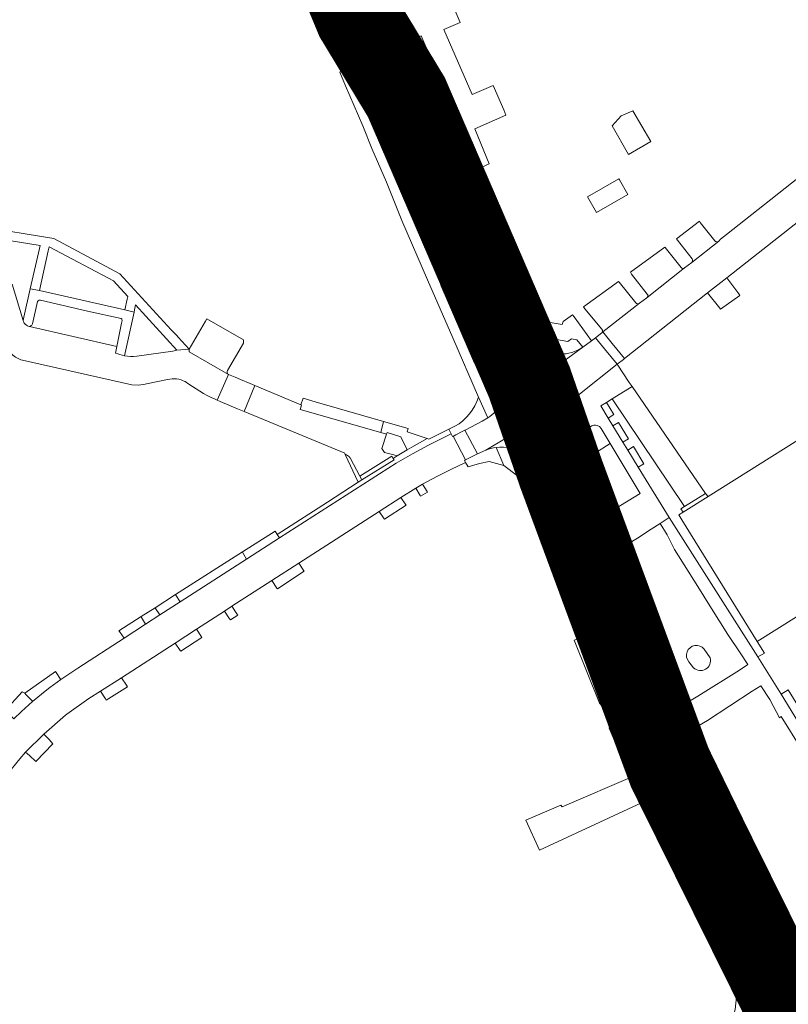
# Model space of a CAD drawing. Header units: metres. Extents: x 166325 to 190320, y 381923 to 404576.
# Tile 712 of 1056: x 177224 to 177357, y 394529 to 394700. Entities that reach past the tile are written whole.
import ezdxf

# ---------------------------------------------------------------- set-up
doc = ezdxf.new("R2010")
doc.units = ezdxf.units.M
for name, color, linetype, lineweight in [('B-WE-VH-VERHARDING_ASFALT-GV', 8, 'Continuous', 18), ('B-WE-VH-VERHARDING_BETON-GV', 8, 'Continuous', 18), ('B-WE-VH-VERHARDING_BETONSTRAATSTEEN-GV', 8, 'Continuous', 18), ('B-WE-VH-VERHARDING_FUNDERING_ZAND-GV', 8, 'Continuous', 18), ('B-WE-VH-VERHARDING_HALFVERHARDING-GV', 8, 'Continuous', 18), ('B-WE-VH-VERHARDING_N-WEG', 8, 'Continuous', 18), ('B-WE-VH-VERHARDING_STRAATBAKSTEEN-GV', 8, 'Continuous', 18)]:
    doc.layers.add(name, color=color, linetype=linetype, lineweight=lineweight)

msp = doc.modelspace()

# ---------------------------------------------------------------- linework, layer by layer
at = {"layer": 'B-WE-VH-VERHARDING_ASFALT-GV', "flags": 128}
for points in [[(177367.481, 394671.802), (177368.018, 394672.225), (177366.276, 394674.382), (177364.358, 394676.757), (177364.038, 394676.531), (177363.568, 394676.353), (177346.738, 394663.074), (177345.669, 394662.23), (177345.377, 394661.871), (177340.682, 394658.19), (177339.445, 394657.231), (177332.906, 394652.093), (177332.845, 394652.045), (177331.607, 394651.088), (177325.205, 394646.108), (177326.818, 394644.11), (177328.962, 394641.454), (177343.443, 394652.879), (177346.791, 394655.52)], [(177395.16, 394619.24), (177381.309, 394641.156), (177343.519, 394617.442), (177339.161, 394614.708), (177338.42, 394614.243), (177338.931, 394613.419), (177352.094, 394592.216)]]:
    msp.add_lwpolyline(points, close=True, dxfattribs=at)
for points in [[(177321.15, 394635.292), (177327.717, 394640.472), (177325.514, 394643.14), (177323.909, 394645.084), (177323.253, 394644.564), (177321.694, 394643.431), (177306.528, 394632.309)], [(177305.2, 394631.132), (177304.197, 394630.55), (177301.237, 394629.027), (177301.201, 394629.008), (177303.395, 394624.878), (177304.837, 394625.503), (177315.336, 394631.803), (177321.15, 394635.292)]]:
    msp.add_lwpolyline(points, dxfattribs=at)
at = {"layer": 'B-WE-VH-VERHARDING_ASFALT-GV'}
msp.add_lwpolyline([(177306.528, 394632.309, -0.0610725), (177305.2, 394631.132)], format="xyb", dxfattribs=at)
at = {"layer": 'B-WE-VH-VERHARDING_BETON-GV', "flags": 128}
msp.add_lwpolyline([(177343.067, 394617.983), (177339.439, 394615.707), (177338.79, 394615.3), (177339.161, 394614.708), (177343.519, 394617.442)], close=True, dxfattribs=at)
at = {"layer": 'B-WE-VH-VERHARDING_BETONSTRAATSTEEN-GV', "flags": 128}
for points in [[(177294.602, 394685.653), (177293.311, 394688.064), (177288.047, 394696.077), (177287, 394697.933), (177286.218, 394699.736), (177280.687, 394697.337), (177282.446, 394693.295), (177283.606, 394690.629), (177284.807, 394688.403), (177286.182, 394686.365), (177288.682, 394683.319), (177289.555, 394682.022), (177289.653, 394681.796), (177296.115, 394666.918), (177299.08, 394660.092), (177306.33, 394643.401), (177306.831, 394642.249), (177307.869, 394639.858), (177308.07, 394639.273)], [(177311.859, 394646.053), (177294.602, 394685.653)], [(177344.675, 394661.954), (177342.163, 394665.14), (177342.016, 394665.35), (177338.001, 394662.298), (177338.2, 394662.046), (177340.733, 394658.835)], [(177215.271, 394663.076), (177227.24, 394661.164), (177227.117, 394660.617), (177225.538, 394653.619), (177227.114, 394653.298), (177228.664, 394660.206), (177228.824, 394660.918), (177240.025, 394654.985), (177242.509, 394652.267), (177242.411, 394651.81), (177242.009, 394649.926), (177243.598, 394649.556), (177243.684, 394649.948), (177243.87, 394650.792), (177251.066, 394642.9), (177253.202, 394643.09), (177251.266, 394645.189), (177251.017, 394645.453), (177250.064, 394646.484), (177241.096, 394656.184), (177229.645, 394662.382), (177216.753, 394664.443)], [(177340.682, 394658.19), (177345.377, 394661.871)], [(177338.82, 394657.307), (177336.075, 394660.776), (177335.981, 394660.848), (177330.005, 394656.472), (177330.201, 394656.137), (177332.918, 394652.698)], [(177332.906, 394652.093), (177339.445, 394657.231)], [(177330.929, 394651.173), (177328.064, 394654.754), (177327.944, 394654.896), (177321.832, 394650.451), (177322.069, 394650.126), (177325.037, 394646.555)], [(177224.481, 394647.622), (177224.291, 394648.091), (177222.404, 394654.421)], [(177241.924, 394641.953), (177243.598, 394649.556), (177242.009, 394649.926), (177227.114, 394653.298), (177225.538, 394653.619), (177224.415, 394648.64), (177224.291, 394648.091), (177224.481, 394647.622)], [(177235.494, 394649.741), (177227.33, 394651.655), (177227.104, 394651.637), (177226.906, 394651.539), (177226.774, 394651.385), (177225.923, 394647.534), (177225.878, 394647.417)], [(177325.015, 394645.96), (177325.205, 394646.108), (177331.607, 394651.088)], [(177225.448, 394647.058), (177225.312, 394647.046), (177225.386, 394647.029), (177240.616, 394643.572), (177241.421, 394647.627), (177241.547, 394648.089), (177241.465, 394648.329), (177241.329, 394648.462), (177235.494, 394649.741)], [(177235.494, 394649.741), (177241.329, 394648.462), (177241.465, 394648.329), (177241.547, 394648.089), (177241.421, 394647.627), (177240.616, 394643.572), (177240.388, 394642.426)], [(177262.62, 394644.155), (177262.664, 394644.707), (177256.279, 394648.389), (177256.028, 394647.957), (177253.202, 394643.09), (177253.195, 394642.661), (177260.019, 394638.699)], [(177225.312, 394647.046), (177225.448, 394647.058)], [(177240.388, 394642.426), (177240.616, 394643.572), (177225.386, 394647.029), (177225.312, 394647.046)], [(177257.709, 394634.391), (177258.083, 394634.229), (177260.019, 394638.699), (177253.195, 394642.661), (177253.202, 394643.09), (177251.066, 394642.9), (177250.366, 394642.777), (177244.057, 394641.884)], [(177259.857, 394639.374), (177262.62, 394644.155)], [(177306.528, 394632.309), (177321.694, 394643.431)], [(177224.17, 394641.16), (177243.211, 394636.883), (177244.419, 394636.831), (177245.531, 394636.998), (177245.788, 394637.052), (177249.434, 394637.82)], [(177221.423, 394569.005), (177223.718, 394571.8), (177224.717, 394572.975), (177227.907, 394576.093), (177231.689, 394579.397), (177231.92, 394579.563), (177235.745, 394582.319), (177237.732, 394583.597), (177241.417, 394585.911), (177250.77, 394591.952), (177254.44, 394594.354), (177259.364, 394597.507), (177260.617, 394598.338), (177267.602, 394602.834), (177272.287, 394605.846), (177286.276, 394614.86), (177290.054, 394617.275), (177292.672, 394618.91), (177293.831, 394619.572), (177296.293, 394620.952), (177298.75, 394622.165), (177301.319, 394623.382), (177301.12, 394623.728), (177301.3, 394623.822), (177299.137, 394627.946), (177299.04, 394627.897), (177298.792, 394628.365), (177294.878, 394626.378), (177292.051, 394624.886), (177289.201, 394623.261), (177268.89, 394610.244), (177263.175, 394606.562)], [(177263.175, 394606.562), (177251.606, 394599.11), (177248.077, 394596.846), (177245.59, 394595.249), (177241.854, 394592.811), (177233.801, 394587.593), (177230.825, 394585.612), (177228.947, 394584.213), (177228.41, 394583.813), (177225.941, 394581.773), (177225.93, 394581.763), (177224.029, 394580.044), (177222.663, 394578.748)]]:
    msp.add_lwpolyline(points, dxfattribs=at)
for points in [[(177322.528, 394669.593), (177324.094, 394666.863), (177329.561, 394670), (177328.1, 394672.547), (177327.995, 394672.73)], [(177346.791, 394655.52), (177343.443, 394652.879), (177345.552, 394650.209), (177345.675, 394650.053), (177349.043, 394652.458), (177348.855, 394652.713)], [(177326.818, 394644.11), (177325.205, 394646.108), (177325.015, 394645.96), (177323.909, 394645.084), (177325.514, 394643.14), (177327.717, 394640.472), (177328.787, 394641.316), (177328.962, 394641.454)], [(177264.629, 394636.77), (177263.806, 394637.114), (177262.112, 394637.821), (177261.206, 394638.201), (177260.019, 394638.699), (177258.083, 394634.229), (177258.612, 394634), (177261.631, 394632.741), (177262.754, 394632.273)], [(177264.629, 394636.77), (177262.754, 394632.273), (177280.266, 394624.971), (177280.345, 394624.779), (177280.353, 394624.777), (177280.361, 394624.774), (177280.377, 394624.77), (177280.385, 394624.767), (177280.393, 394624.765), (177280.401, 394624.762), (177280.409, 394624.759), (177280.417, 394624.757), (177280.425, 394624.754), (177280.433, 394624.751), (177280.441, 394624.749), (177280.449, 394624.746), (177280.457, 394624.743), (177280.465, 394624.74), (177280.472, 394624.737), (177280.48, 394624.734), (177280.488, 394624.731), (177280.496, 394624.728), (177280.504, 394624.725), (177280.511, 394624.722), (177280.519, 394624.719), (177280.527, 394624.716), (177280.535, 394624.712), (177280.542, 394624.709), (177280.55, 394624.706), (177280.558, 394624.702), (177280.565, 394624.699), (177280.573, 394624.695), (177280.581, 394624.692), (177280.588, 394624.688), (177280.596, 394624.685), (177280.603, 394624.681), (177280.611, 394624.678), (177280.618, 394624.674), (177280.626, 394624.67), (177280.633, 394624.666), (177280.641, 394624.663), (177280.648, 394624.659), (177280.656, 394624.655), (177280.663, 394624.651), (177280.671, 394624.647), (177280.678, 394624.643), (177280.685, 394624.639), (177280.693, 394624.635), (177280.7, 394624.631), (177280.707, 394624.626), (177280.714, 394624.622), (177280.722, 394624.618), (177280.729, 394624.614), (177280.736, 394624.609), (177280.743, 394624.605), (177280.75, 394624.601), (177280.757, 394624.596), (177280.765, 394624.592), (177280.772, 394624.587), (177280.779, 394624.583), (177280.786, 394624.578), (177280.793, 394624.573), (177280.8, 394624.569), (177280.807, 394624.564), (177280.813, 394624.559), (177280.82, 394624.555), (177280.827, 394624.55), (177280.834, 394624.545), (177280.841, 394624.54), (177280.848, 394624.535), (177280.854, 394624.53), (177280.861, 394624.525), (177280.868, 394624.52), (177280.875, 394624.515), (177280.881, 394624.51), (177280.888, 394624.505), (177280.895, 394624.5), (177280.901, 394624.494), (177280.908, 394624.489), (177280.914, 394624.484), (177280.921, 394624.479), (177280.927, 394624.473), (177280.934, 394624.468), (177280.94, 394624.463), (177280.946, 394624.457), (177280.953, 394624.452), (177280.959, 394624.446), (177280.965, 394624.441), (177280.972, 394624.435), (177280.978, 394624.429), (177280.984, 394624.424), (177280.99, 394624.418), (177280.996, 394624.412), (177281.002, 394624.407), (177281.009, 394624.401), (177281.015, 394624.395), (177281.021, 394624.389), (177281.027, 394624.383), (177281.033, 394624.378), (177281.038, 394624.372), (177281.044, 394624.366), (177281.05, 394624.36), (177281.056, 394624.354), (177281.062, 394624.348), (177281.068, 394624.341), (177281.073, 394624.335), (177281.079, 394624.329), (177281.085, 394624.323), (177281.09, 394624.317), (177281.096, 394624.311), (177281.102, 394624.304), (177281.107, 394624.298), (177281.113, 394624.292), (177281.118, 394624.285), (177281.124, 394624.279), (177281.129, 394624.273), (177281.134, 394624.266), (177281.14, 394624.26), (177281.145, 394624.253), (177281.15, 394624.247), (177281.155, 394624.24), (177281.161, 394624.234), (177281.166, 394624.227), (177281.171, 394624.22), (177281.176, 394624.214), (177281.181, 394624.207), (177281.186, 394624.2), (177281.191, 394624.194), (177281.196, 394624.187), (177281.201, 394624.18), (177282.897, 394621.013), (177288.445, 394624.45), (177288.695, 394624.067), (177289.428, 394624.543), (177288.791, 394624.708), (177287.189, 394625.123), (177286.753, 394625.793), (177287.565, 394628.296), (177286.544, 394628.586), (177272.521, 394632.572), (177272.75, 394633.378), (177272.655, 394633.418)], [(177275.101, 394633.957), (177273.05, 394634.548), (177272.655, 394633.418), (177272.75, 394633.378), (177272.521, 394632.572), (177286.544, 394628.586), (177287.029, 394630.52)], [(177287.029, 394630.52), (177286.544, 394628.586), (177287.565, 394628.296), (177287.662, 394628.592), (177290.062, 394627.858), (177291.13, 394625.577), (177291.927, 394626.065), (177294.623, 394627.54), (177291.129, 394628.713), (177291.289, 394629.292)], [(177300.858, 394628.832), (177299.589, 394628.179), (177299.297, 394628.034), (177299.137, 394627.946), (177301.3, 394623.822), (177303.395, 394624.878), (177301.201, 394629.008)], [(177324.927, 394629.312), (177324.6, 394629.636), (177324.24, 394629.812), (177323.945, 394629.869), (177323.644, 394629.858), (177323.261, 394629.739), (177322.994, 394629.566), (177322.728, 394629.267), (177322.594, 394628.997), (177322.524, 394628.704), (177322.522, 394628.403), (177322.559, 394628.206), (177323.75, 394624.92), (177326.503, 394626.684)], [(177332.813, 394564.565), (177330.81, 394568.897), (177318.099, 394563.408), (177317.917, 394563.743), (177311.776, 394561.086), (177314.2, 394555.916)]]:
    msp.add_lwpolyline(points, close=True, dxfattribs=at)
at = {"layer": 'B-WE-VH-VERHARDING_BETONSTRAATSTEEN-GV'}
for points in [[(177345.377, 394661.871, -0.3972726), (177344.675, 394661.954)], [(177340.733, 394658.835, -0.4108584), (177340.682, 394658.19)], [(177339.445, 394657.231, -0.3934255), (177338.82, 394657.307)], [(177331.607, 394651.088, -0.3968054), (177330.929, 394651.173)], [(177332.918, 394652.698, -0.4198335), (177332.906, 394652.093)], [(177225.312, 394647.046, -0.1728276), (177224.481, 394647.622)], [(177225.878, 394647.417, -0.2015994), (177225.448, 394647.058)], [(177325.037, 394646.555, -0.4134394), (177325.015, 394645.96)], [(177321.694, 394643.431, -0.3205599), (177313.917, 394643.56)], [(177222.293, 394642.235, 0.1124492), (177224.17, 394641.16)], [(177240.388, 394642.426, 0.056862), (177241.924, 394641.953)], [(177244.057, 394641.884, -0.0764141), (177241.924, 394641.953)], [(177260.019, 394638.699, -0.4147476), (177259.857, 394639.374)], [(177308.07, 394639.273, -0.2587288), (177306.528, 394632.309)], [(177249.434, 394637.82, -0.1861323), (177252.513, 394637.443)], [(177252.513, 394637.443, 0.0528219), (177257.709, 394634.391)]]:
    msp.add_lwpolyline(points, format="xyb", dxfattribs=at)
at = {"layer": 'B-WE-VH-VERHARDING_FUNDERING_ZAND-GV', "flags": 128}
msp.add_lwpolyline([(177343.067, 394617.983), (177330.283, 394636.571), (177326.851, 394634.455), (177339.439, 394615.707)], close=True, dxfattribs=at)
at = {"layer": 'B-WE-VH-VERHARDING_HALFVERHARDING-GV', "flags": 128}
msp.add_lwpolyline([(177333.555, 394679.24), (177330.439, 394684.568), (177328.403, 394683.717), (177326.854, 394681.991), (177329.651, 394676.956)], close=True, dxfattribs=at)
at = {"layer": 'B-WE-VH-VERHARDING_N-WEG', "const_width": 15, "flags": 128}
msp.add_lwpolyline([(177040.498, 395080.488), (177223.541, 394816.895), (177245.327, 394785.998), (177259.958, 394758.039), (177266.165, 394740.401), (177282.595, 394700.867), (177291.008, 394686.941), (177312.429, 394637.311), (177317.972, 394621.317), (177337.043, 394569.775), (177357.866, 394527.763), (177393.357, 394464.839), (177406.814, 394438.68), (177420.785, 394419.864), (177428.82, 394403.743), (177437.833, 394375.733), (177446.722, 394323.784), (177483.416, 394147.589), (177493.181, 394110.474), (177509.478, 394043.471), (177565.417, 393842.392), (177575.202, 393807.059)], dxfattribs=at)
at = {"layer": 'B-WE-VH-VERHARDING_STRAATBAKSTEEN-GV', "flags": 128}
for points in [[(177273.131, 394729.9), (177271.506, 394733.962), (177265.754, 394731.661), (177266.902, 394729.022), (177269.424, 394723.226), (177270.023, 394721.85), (177273.162, 394714.634), (177273.729, 394713.332), (177276.669, 394706.575), (177277.254, 394705.228), (177278.814, 394701.643), (177280.687, 394697.337), (177286.218, 394699.736)], [(177291.221, 394696.604), (177293.596, 394697.611), (177298.625, 394685.942), (177296.095, 394685.033)], [(177289.653, 394681.796), (177288.687, 394679.069), (177290.837, 394673.967), (177294.154, 394666.094), (177296.115, 394666.918)], [(177298.386, 394680.524), (177300.174, 394681.402), (177301.151, 394679.16), (177299.319, 394678.354)], [(177299.08, 394660.092), (177298.997, 394655.161), (177303.637, 394644.655), (177306.33, 394643.401)], [(177327.129, 394631.716), (177325.835, 394633.834), (177324.841, 394633.227), (177326.136, 394631.109)], [(177268.89, 394610.244), (177289.201, 394623.261), (177292.051, 394624.886), (177294.878, 394626.378), (177298.792, 394628.365), (177298.411, 394629.159), (177294.938, 394627.435), (177294.623, 394627.54), (177291.927, 394626.065), (177291.13, 394625.577), (177289.428, 394624.543), (177288.695, 394624.067), (177288.855, 394623.823), (177283.251, 394620.351), (177282.591, 394619.926), (177277.265, 394616.478), (177268.527, 394610.825)], [(177323.261, 394629.739), (177323.644, 394629.858), (177323.945, 394629.869), (177324.24, 394629.812), (177324.6, 394629.636), (177324.927, 394629.312), (177326.503, 394626.684), (177331.714, 394617.997), (177327.247, 394615.27), (177323.75, 394624.92), (177322.559, 394628.206), (177322.522, 394628.403), (177322.524, 394628.704), (177322.594, 394628.997), (177322.728, 394629.267), (177322.994, 394629.566)], [(177328.703, 394626.908), (177329.696, 394627.515), (177327.956, 394630.362), (177326.963, 394629.755)], [(177329.542, 394625.535), (177331.373, 394622.54), (177332.365, 394623.147), (177330.535, 394626.142)], [(177280.345, 394624.779), (177282.591, 394619.926), (177283.251, 394620.351), (177283.189, 394620.466), (177282.897, 394621.013), (177281.201, 394624.18), (177281.196, 394624.187), (177281.191, 394624.194), (177281.186, 394624.2), (177281.181, 394624.207), (177281.176, 394624.214), (177281.171, 394624.22), (177281.166, 394624.227), (177281.161, 394624.234), (177281.155, 394624.24), (177281.15, 394624.247), (177281.145, 394624.253), (177281.14, 394624.26), (177281.134, 394624.266), (177281.129, 394624.273), (177281.124, 394624.279), (177281.118, 394624.285), (177281.113, 394624.292), (177281.107, 394624.298), (177281.102, 394624.304), (177281.096, 394624.311), (177281.09, 394624.317), (177281.085, 394624.323), (177281.079, 394624.329), (177281.073, 394624.335), (177281.068, 394624.341), (177281.062, 394624.348), (177281.056, 394624.354), (177281.05, 394624.36), (177281.044, 394624.366), (177281.038, 394624.372), (177281.033, 394624.378), (177281.027, 394624.383), (177281.021, 394624.389), (177281.015, 394624.395), (177281.009, 394624.401), (177281.002, 394624.407), (177280.996, 394624.412), (177280.99, 394624.418), (177280.984, 394624.424), (177280.978, 394624.429), (177280.972, 394624.435), (177280.965, 394624.441), (177280.959, 394624.446), (177280.953, 394624.452), (177280.946, 394624.457), (177280.94, 394624.463), (177280.934, 394624.468), (177280.927, 394624.473), (177280.921, 394624.479), (177280.914, 394624.484), (177280.908, 394624.489), (177280.901, 394624.494), (177280.895, 394624.5), (177280.888, 394624.505), (177280.881, 394624.51), (177280.875, 394624.515), (177280.868, 394624.52), (177280.861, 394624.525), (177280.854, 394624.53), (177280.848, 394624.535), (177280.841, 394624.54), (177280.834, 394624.545), (177280.827, 394624.55), (177280.82, 394624.555), (177280.813, 394624.559), (177280.807, 394624.564), (177280.8, 394624.569), (177280.793, 394624.573), (177280.786, 394624.578), (177280.779, 394624.583), (177280.772, 394624.587), (177280.765, 394624.592), (177280.757, 394624.596), (177280.75, 394624.601), (177280.743, 394624.605), (177280.736, 394624.609), (177280.729, 394624.614), (177280.722, 394624.618), (177280.714, 394624.622), (177280.707, 394624.626), (177280.7, 394624.631), (177280.693, 394624.635), (177280.685, 394624.639), (177280.678, 394624.643), (177280.671, 394624.647), (177280.663, 394624.651), (177280.656, 394624.655), (177280.648, 394624.659), (177280.641, 394624.663), (177280.633, 394624.666), (177280.626, 394624.67), (177280.618, 394624.674), (177280.611, 394624.678), (177280.603, 394624.681), (177280.596, 394624.685), (177280.588, 394624.688), (177280.581, 394624.692), (177280.573, 394624.695), (177280.565, 394624.699), (177280.558, 394624.702), (177280.55, 394624.706), (177280.542, 394624.709), (177280.535, 394624.712), (177280.527, 394624.716), (177280.519, 394624.719), (177280.511, 394624.722), (177280.504, 394624.725), (177280.496, 394624.728), (177280.488, 394624.731), (177280.48, 394624.734), (177280.472, 394624.737), (177280.465, 394624.74), (177280.457, 394624.743), (177280.449, 394624.746), (177280.441, 394624.749), (177280.433, 394624.751), (177280.425, 394624.754), (177280.417, 394624.757), (177280.409, 394624.759), (177280.401, 394624.762), (177280.393, 394624.765), (177280.385, 394624.767), (177280.377, 394624.77), (177280.361, 394624.774), (177280.353, 394624.777)], [(177327.064, 394609.625), (177323.545, 394619.788), (177321.064, 394620.945), (177330.398, 394595.019), (177331.389, 394597.782)], [(177292.672, 394618.91), (177293.422, 394617.613), (177293.465, 394617.538), (177294.704, 394618.195), (177294.64, 394618.296), (177293.831, 394619.572)], [(177290.943, 394615.95), (177290.911, 394615.998), (177290.054, 394617.275), (177286.276, 394614.86), (177287.145, 394613.567), (177287.17, 394613.53)], [(177262.459, 394607.796), (177262.481, 394607.759), (177263.175, 394606.562), (177268.89, 394610.244), (177268.527, 394610.825), (177268.162, 394611.424), (177268.158, 394611.431)], [(177251.606, 394599.11), (177263.175, 394606.562), (177262.481, 394607.759), (177262.459, 394607.796), (177250.814, 394600.37), (177250.875, 394600.273)], [(177272.287, 394605.846), (177267.602, 394602.834), (177268.47, 394601.508), (177268.552, 394601.383), (177273.197, 394604.442), (177273.143, 394604.525)], [(177250.814, 394600.37), (177247.249, 394598.096), (177247.324, 394597.982), (177248.077, 394596.846), (177251.606, 394599.11), (177250.875, 394600.273)], [(177245.59, 394595.249), (177248.077, 394596.846), (177247.324, 394597.982), (177247.249, 394598.096), (177244.809, 394596.541), (177244.888, 394596.411)], [(177260.617, 394598.338), (177259.364, 394597.507), (177260.225, 394596.185), (177260.369, 394595.964), (177261.653, 394596.8), (177261.509, 394597.014)], [(177241.854, 394592.811), (177245.59, 394595.249), (177244.888, 394596.411), (177244.809, 394596.541), (177240.962, 394594.087), (177241.062, 394593.943)], [(177254.44, 394594.354), (177250.77, 394591.952), (177251.652, 394590.649), (177251.745, 394590.512), (177255.406, 394592.936), (177255.341, 394593.031)], [(177230.825, 394585.612), (177230.788, 394585.668), (177230.034, 394586.826), (177229.92, 394587.001), (177224.581, 394583.203), (177224.836, 394582.93), (177225.892, 394581.801), (177225.93, 394581.763), (177225.941, 394581.773), (177228.41, 394583.813), (177228.947, 394584.213)], [(177238.601, 394582.222), (177238.725, 394582.026), (177242.447, 394584.349), (177242.282, 394584.599), (177241.417, 394585.911), (177237.732, 394583.597)], [(177336.533, 394579.405), (177334.112, 394585.315), (177331.962, 394584.465), (177328.429, 394583.069), (177328.479, 394582.938), (177331.939, 394574.373), (177335.19, 394566.954), (177338.64, 394568.637), (177340.738, 394569.66), (177338.121, 394575.618)], [(177225.93, 394581.763), (177225.892, 394581.801), (177224.836, 394582.93), (177224.581, 394583.203), (177224.111, 394583.459), (177221.161, 394580.227), (177221.465, 394579.928), (177222.663, 394578.748), (177224.029, 394580.044)], [(177227.907, 394576.093), (177224.717, 394572.975), (177225.382, 394572.369), (177226.5, 394571.35), (177229.461, 394574.426), (177228.796, 394575.139)], [(177346.465, 394561.698), (177343.715, 394563.284), (177344.522, 394561.6), (177353.348, 394543.872), (177354.064, 394546.516)]]:
    msp.add_lwpolyline(points, close=True, dxfattribs=at)
for points in [[(177273.131, 394729.9), (177286.218, 394699.736), (177287, 394697.933), (177288.047, 394696.077), (177293.311, 394688.064), (177294.602, 394685.653), (177311.859, 394646.053)], [(177272.619, 394706.788), (177276.106, 394699.192), (177279.566, 394691.407), (177279.427, 394691.306), (177280.404, 394688.954), (177283.42, 394681.959), (177285.018, 394678.046), (177287.561, 394672.139), (177290.229, 394665.481), (177294.698, 394655.178), (177299.088, 394645.058), (177303.558, 394634.754), (177305.2, 394631.132)], [(177300.359, 394699.972), (177298.547, 394704.18)], [(177290.837, 394673.967), (177288.947, 394673.117), (177280.772, 394692.59), (177282.446, 394693.295), (177280.687, 394697.337), (177278.814, 394701.643)], [(177313.917, 394643.56), (177315.14, 394645.129), (177319.115, 394644.431), (177319.777, 394644.914), (177320.671, 394644.73), (177321.694, 394643.431), (177323.253, 394644.564), (177320.192, 394648.709), (177319.923, 394649.062), (177318.311, 394647.89), (177318.104, 394647.395), (177313.171, 394648.231), (177312.819, 394649.04), (177308.82, 394658.223), (177307.444, 394661.383), (177302.152, 394673.534), (177301.514, 394673.25), (177300.337, 394675.987), (177302.154, 394676.856), (177303.243, 394674.357), (177305.434, 394675.361), (177302.949, 394681.459), (177308.337, 394683.841), (177307.941, 394684.76), (177306.116, 394688.999), (177302.435, 394687.414), (177297.548, 394698.762), (177300.359, 394699.972)], [(177306.528, 394632.309), (177304.444, 394637.1), (177305.018, 394638.122), (177308.07, 394639.273), (177307.869, 394639.858), (177306.831, 394642.249), (177302.886, 394640.683), (177296.982, 394654.257), (177298.997, 394655.161), (177299.08, 394660.092), (177296.115, 394666.918), (177294.154, 394666.094), (177290.837, 394673.967)], [(177432.605, 394641.491), (177425, 394636.774), (177406.047, 394625.018), (177392.401, 394646.971), (177391.809, 394647.923), (177391.303, 394647.59), (177389.664, 394646.513), (177381.23, 394641.282), (177381.309, 394641.156), (177395.16, 394619.24), (177352.094, 394592.216), (177353.364, 394590.17), (177352.164, 394589.553), (177356.227, 394583.042), (177357.442, 394583.822), (177375.595, 394554.42), (177374.254, 394553.618), (177375.437, 394551.777), (177377.709, 394553.195), (177381.529, 394555.76), (177384.296, 394557.429), (177384.299, 394557.425), (177436.553, 394590.143)], [(177358.374, 394543.102), (177342.844, 394575.021), (177341.722, 394577.477), (177340.01, 394581.641), (177339.035, 394583.821), (177339.075, 394584.203), (177334.42, 394596.324), (177330.622, 394606.727), (177330.363, 394607.197), (177329.642, 394609.23), (177331.24, 394610.183), (177333.617, 394611.748), (177335.173, 394612.78), (177336.724, 394613.784), (177331.373, 394622.54), (177329.542, 394625.535), (177328.703, 394626.908), (177326.963, 394629.755), (177326.136, 394631.109), (177324.841, 394633.227), (177325.835, 394633.834), (177326.851, 394634.455), (177330.283, 394636.571), (177329.813, 394637.286), (177327.717, 394640.472), (177321.15, 394635.292)], [(177299.452, 394629.682), (177298.411, 394629.159), (177298.792, 394628.365), (177299.04, 394627.897), (177299.137, 394627.946), (177299.297, 394628.034), (177299.589, 394628.179), (177300.858, 394628.832), (177301.201, 394629.008), (177301.237, 394629.027), (177304.197, 394630.55), (177305.2, 394631.132), (177303.558, 394634.754)], [(177321.15, 394635.292), (177315.336, 394631.803), (177304.837, 394625.503)], [(177318.69, 394627.538), (177321.064, 394620.945), (177323.545, 394619.788), (177327.064, 394609.625), (177331.389, 394597.782), (177335.943, 394585.929), (177334.112, 394585.315), (177336.533, 394579.405), (177338.121, 394575.618), (177340.738, 394569.66), (177342.538, 394570.515), (177346.465, 394561.698), (177354.064, 394546.516), (177356.908, 394541.288), (177355.128, 394540.298), (177355.963, 394538.621)], [(177321.064, 394620.945), (177318.69, 394627.538)], [(177304.837, 394625.503), (177303.395, 394624.878), (177301.3, 394623.822), (177301.12, 394623.728), (177301.319, 394623.382), (177301.763, 394622.588), (177303.742, 394623.196), (177305.392, 394623.555), (177307.941, 394622.845), (177306.637, 394625.984)], [(177306.637, 394625.984), (177307.941, 394622.845), (177310.368, 394621.064), (177315.978, 394608.765), (177315.201, 394608.414), (177321.357, 394592.868), (177320.221, 394592.453), (177324.599, 394581.463), (177325.085, 394580.985), (177326.308, 394577.883), (177326.362, 394577.491), (177326.314, 394577.124), (177328.594, 394571.82), (177329.343, 394572.253)], [(177328.479, 394582.938), (177328.429, 394583.069), (177325.394, 394591.07), (177317.838, 394611.892), (177316.823, 394611.517), (177313.487, 394618.851), (177315.125, 394619.369), (177314.474, 394621.162)], [(177314.474, 394621.162), (177315.125, 394619.369), (177317.838, 394611.892), (177325.394, 394591.07), (177328.429, 394583.069), (177331.962, 394584.465), (177334.112, 394585.315), (177330.398, 394595.019), (177321.064, 394620.945)], [(177374.254, 394553.618), (177356.227, 394583.042), (177352.164, 394589.553), (177336.724, 394613.784), (177335.173, 394612.78), (177336.392, 394610.777), (177337.709, 394608.226), (177341.729, 394601.764), (177343.85, 394598.418), (177346.961, 394593.441), (177349.118, 394590.23), (177350.419, 394588.183), (177348.975, 394587.238), (177341.73, 394582.696), (177340.01, 394581.641), (177341.722, 394577.477), (177343.404, 394578.47), (177351.189, 394583.56), (177352.72, 394584.505), (177354.267, 394582.144), (177355.931, 394578.924), (177356.275, 394579.138), (177359.788, 394573.488)], [(177343.887, 394589.36), (177342.845, 394590.891)], [(177340.19, 394588.671), (177341.002, 394587.639)], [(177351.736, 394533.558), (177349.877, 394537.265), (177348.356, 394537.172), (177341.109, 394553.038), (177341.821, 394553.332), (177339.953, 394557.056), (177335.414, 394566.443), (177335.19, 394566.954), (177331.939, 394574.373), (177328.479, 394582.938)], [(177329.997, 394572.015), (177333.215, 394564.752), (177335.448, 394560.061), (177348.625, 394532.055), (177348.234, 394528.18), (177347.336, 394524.941), (177338.829, 394518.592), (177337.567, 394517.622), (177335.267, 394515.834), (177336.533, 394514.182), (177343.974, 394519.748), (177346.063, 394521.294), (177347.155, 394522.103), (177349.414, 394523.775), (177348.767, 394524.683), (177349.935, 394529.237), (177351.436, 394526.03), (177351.51, 394526.141), (177351.578, 394526.261)], [(177340.738, 394569.66), (177338.64, 394568.637), (177335.19, 394566.954), (177335.414, 394566.443), (177339.953, 394557.056), (177341.821, 394553.332), (177349.877, 394537.265)], [(177355.963, 394538.621), (177355.128, 394540.298), (177353.348, 394543.872), (177344.522, 394561.6), (177343.715, 394563.284), (177341.6, 394567.696), (177340.738, 394569.66)], [(177349.877, 394537.265), (177351.736, 394533.558)]]:
    msp.add_lwpolyline(points, dxfattribs=at)
at = {"layer": 'B-WE-VH-VERHARDING_STRAATBAKSTEEN-GV'}
for points in [[(177311.859, 394646.053, 0.1228212), (177313.917, 394643.56)], [(177303.558, 394634.754, -0.1911249), (177299.452, 394629.682)], [(177318.69, 394627.538, -0.3134264), (177321.15, 394635.292)], [(177304.837, 394625.503, -0.0637877), (177306.637, 394625.984)], [(177306.637, 394625.984, -0.3562087), (177314.474, 394621.162)], [(177342.845, 394590.891, 1.0189044), (177340.19, 394588.671)], [(177341.002, 394587.639, 0.7672039), (177343.887, 394589.36)], [(177329.343, 394572.253, -0.4036337), (177329.997, 394572.015)], [(177355.963, 394538.621, 0.4240199), (177361.621, 394537.122)], [(177351.578, 394526.261, 0.245581), (177351.736, 394533.558)]]:
    msp.add_lwpolyline(points, format="xyb", dxfattribs=at)

doc.saveas('drawing.dxf')
